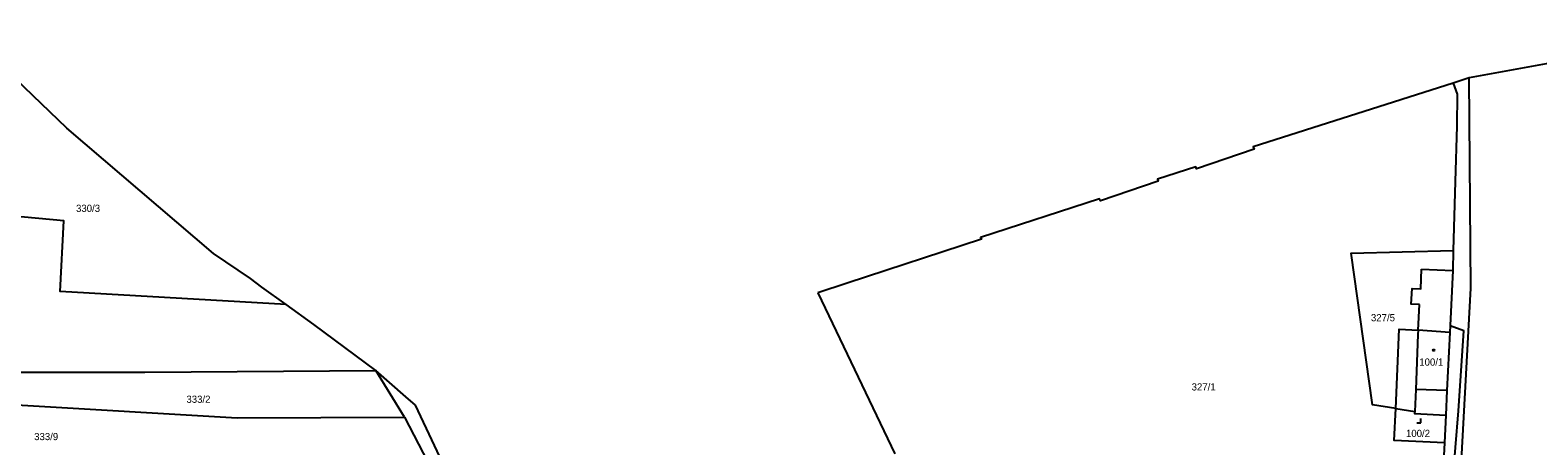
# Model space of a CAD drawing. Extents: x -758582 to -751794, y -998770 to -994350.
# Drawn here: x -755783.8 to -755427.1, y -994797.3 to -994698.7 of the extents above; entities that cross this region are included whole.
import ezdxf

# ---------------------------------------------------------------- set-up
doc = ezdxf.new("R2010")
doc.units = 0
for name, color, linetype in [('Hranice parcel', 7, 'Continuous'), ('Parcelní čísla', 7, 'Continuous'), ('Vnitřní kresba', 7, 'Continuous'), ('Věcná břemena k části', 7, 'Continuous'), ('Značky budov', 7, 'Continuous'), ('Značky kultur', 7, 'Continuous')]:
    doc.layers.add(name, color=color, linetype=linetype)

msp = doc.modelspace()

# ---------------------------------------------------------------- linework, layer by layer
at = {"layer": 'Hranice parcel'}
for p, q in [((-755775.14, -994721.98), (-755787.25, -994710.38)), ((-755443.29, -994710.07), (-755447.1, -994711.29)), ((-755740.44, -994751.65), (-755775.14, -994721.98)), ((-755447.1, -994750.96), (-755447.2, -994755.72)), ((-755454.61, -994755.39), (-755447.2, -994755.72)), ((-755723.26, -994763.77), (-755729.03, -994759.62)), ((-755590.53, -994758.69), (-755597.44, -994760.96)), ((-755597.44, -994760.96), (-755579.23, -994799.16)), ((-755716.7, -994768.48), (-755723.26, -994763.77)), ((-755702.04, -994779.39), (-755716.7, -994768.48)), ((-755694.92, -994785.64), (-755702.04, -994779.39)), ((-755695.28, -994790.45), (-755702.04, -994779.39)), ((-755692.66, -994787.61), (-755694.92, -994785.64)), ((-755668.84, -994837.94), (-755692.66, -994787.61)), ((-755448.82, -994789.96), (-755449.13, -994796.54)), ((-755695.28, -994790.45), (-755685.31, -994809.56))]:
    msp.add_line(p, q, dxfattribs=at)
for points in [[(-755381.27, -994701.98), (-755382.29, -994698.73), (-755422.2, -994706.15), (-755424.22, -994706.53), (-755443.29, -994710.07)], [(-755447.1, -994711.29), (-755494.42, -994726.41), (-755494.17, -994726.97), (-755507.82, -994731.64), (-755507.98, -994731.15), (-755517.04, -994734.05), (-755516.9, -994734.51), (-755530.53, -994739.17), (-755530.76, -994738.72), (-755558.92, -994747.91), (-755558.75, -994748.26), (-755590.53, -994758.69)], [(-755497.73, -994900.22), (-755449.93, -994889.41), (-755442.94, -994759.85), (-755443.29, -994710.07)], [(-755447.1, -994711.29), (-755446.14, -994713.92), (-755446.25, -994721.5), (-755446.68, -994734.57), (-755447.1, -994750.96)], [(-755723.26, -994763.77), (-755776.73, -994760.65), (-755775.88, -994743.89), (-755788.56, -994742.71)], [(-755460.72, -994788.41), (-755466.2, -994787.56), (-755471.22, -994751.6), (-755447.1, -994750.96)], [(-755729.03, -994759.62), (-755731.68, -994757.57), (-755740.44, -994751.65)], [(-755455.09, -994763.77), (-755457.05, -994763.66), (-755456.84, -994759.95), (-755454.8, -994760.03), (-755454.61, -994755.39)], [(-755447.2, -994755.72), (-755447.37, -994758.9), (-755447.9, -994770.38), (-755448.58, -994784.13), (-755448.82, -994789.96)], [(-755460.72, -994788.41), (-755459.88, -994769.59), (-755455.42, -994769.83), (-755455.09, -994763.77)], [(-755799.24, -994779.81), (-755756.71, -994779.8), (-755702.04, -994779.39)], [(-755836.72, -994779.82), (-755787.02, -994787.56), (-755734.87, -994790.65), (-755695.28, -994790.45)], [(-755449.13, -994796.54), (-755461.06, -994795.99), (-755460.72, -994788.41)], [(-755460.72, -994788.41), (-755456.16, -994789.12), (-755456.26, -994789.6), (-755448.82, -994789.96)], [(-755449.13, -994796.54), (-755449.57, -994803.98), (-755452.09, -994833.86)]]:
    msp.add_lwpolyline(points, dxfattribs=at)
at = {"layer": 'Vnitřní kresba'}
for p, q in [((-755455.48, -994770.83), (-755455.96, -994783.87)), ((-755455.42, -994769.83), (-755455.48, -994770.83)), ((-755447.9, -994770.38), (-755455.42, -994769.83)), ((-755455.96, -994783.87), (-755456.16, -994789.12)), ((-755448.58, -994784.13), (-755455.96, -994783.87))]:
    msp.add_line(p, q, dxfattribs=at)
at = {"layer": 'Věcná břemena k části'}
msp.add_lwpolyline([(-755447.96, -994814.99), (-755445.82, -994788.94), (-755444.62, -994770), (-755447.83, -994768.78), (-755447.9, -994770.38), (-755448.58, -994784.13), (-755448.82, -994789.96), (-755449.13, -994796.54), (-755449.57, -994803.98)], dxfattribs=at)
at = {"layer": 'Značky budov'}
msp.add_circle((-755451.73, -994774.58), 0.175, dxfattribs=at)
at = {"layer": 'Značky kultur'}
for p, q in [((-755455.75, -994791.79), (-755454.75, -994791.79)), ((-755454.75, -994791.79), (-755454.75, -994790.79))]:
    msp.add_line(p, q, dxfattribs=at)

# ---------------------------------------------------------------- texts
at = {"layer": 'Parcelní čísla'}
for s, p in [('330/3', (-755772.97, -994741.81)), ('327/5', (-755466.57, -994767.73)), ('100/1', (-755455.14, -994778.24)), ('327/1', (-755509, -994784.13)), ('333/2', (-755746.85, -994787.05)), ('100/2', (-755458.28, -994795.15)), ('333/9', (-755782.88, -994795.9))]:
    msp.add_text(s, height=1.7, dxfattribs=at).set_placement(p)

doc.saveas('drawing.dxf')
